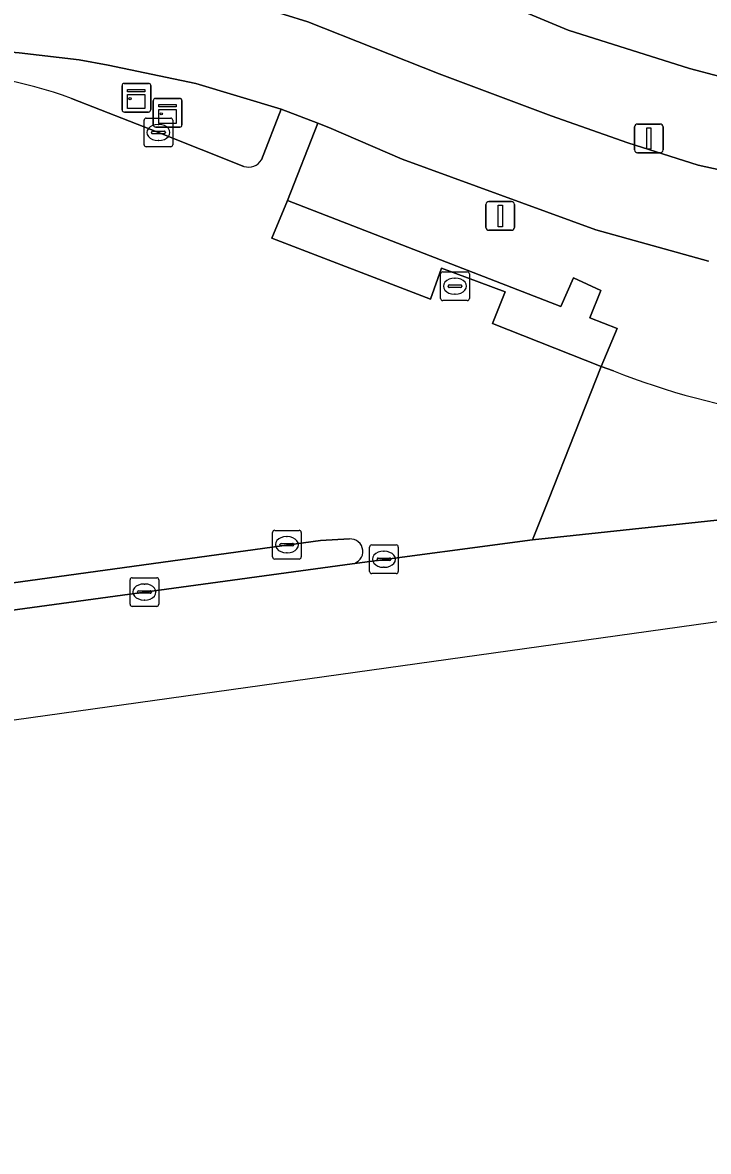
# Model space of a CAD drawing. Extents: x 157793 to 159380, y 380877 to 382313.
# Drawn here: x 158767.15 to 158791.04, y 381159.24 to 381198.57 of the extents above; entities that cross this region are included whole.
import ezdxf

# ---------------------------------------------------------------- set-up
doc = ezdxf.new("R2010")
doc.units = 0
for name, color, linetype in [('IMGEO_Berm_groen', 7, 'Continuous'), ('IMGEO_Berm_open', 7, 'Continuous'), ('IMGEO_Fietspad_gesloten', 7, 'Continuous'), ('IMGEO_Groenvoorziening', 7, 'Continuous'), ('IMGEO_Kast', 7, 'Continuous'), ('IMGEO_Kolk', 7, 'Continuous'), ('IMGEO_Lichtmast', 7, 'Continuous'), ('IMGEO_Rijbaan_lokaal_open', 7, 'Continuous'), ('IMGEO_Rijbaan_regionaal_gesloten', 7, 'Continuous'), ('IMGEO_Verkeerseiland_open', 7, 'Continuous'), ('IMGEO_Voetpad_open', 7, 'Continuous')]:
    doc.layers.add(name, color=color, linetype=linetype)

msp = doc.modelspace()

# ---------------------------------------------------------------- linework, layer by layer
at = {"layer": 'IMGEO_Berm_groen'}
msp.add_lwpolyline([(158791.048, 381190.261), (158787.123, 381191.351), (158780.376, 381193.807), (158777.818, 381194.915), (158777.437, 381195.068), (158776.375, 381192.368), (158785.894, 381188.678), (158786.339, 381189.671), (158787.294, 381189.236), (158786.907, 381188.276), (158787.863, 381187.91), (158787.307, 381186.588), (158787.731, 381186.43)], dxfattribs=at)
msp.add_arc((158797.42, 381211.061), 26.468, 248.5265, 274.5176, dxfattribs=at)
at = {"layer": 'IMGEO_Berm_open'}
for points in [[(158775.47, 381193.782), (158776.159, 381195.547), (158773.181, 381196.449), (158770.13, 381197.083), (158769.122, 381197.268), (158767.025, 381197.51), (158764.242, 381197.743), (158761.45, 381197.726), (158758.67, 381197.459), (158756.541, 381197.083), (158744.285, 381195.541)], [(158768.853, 381195.925), (158771.877, 381194.739), (158774.859, 381193.557)]]:
    msp.add_lwpolyline(points, dxfattribs=at)
for centre, radius, start, end in [((158763.901, 381182.612), 14.204, 69.5974, 91.1912), ((158775.012, 381194.084), 0.549, 253.8528, 326.5796)]:
    msp.add_arc(centre, radius, start, end, dxfattribs=at)
at = {"layer": 'IMGEO_Fietspad_gesloten'}
for points in [[(158793.19, 381193.049), (158790.681, 381193.605), (158788.233, 381194.383), (158785.562, 381195.318), (158781.656, 381196.787), (158777.088, 381198.599), (158773.786, 381199.625), (158770.448, 381200.338), (158767.059, 381200.75), (158764.915, 381200.853), (158760.277, 381200.59), (158758.464, 381200.374), (158753.323, 381199.83), (158732.23, 381196.863), (158705.649, 381193.06)], [(158706.01, 381189.815), (158724.645, 381192.633), (158726.473, 381192.91), (158727.696, 381193.095), (158729.032, 381193.297), (158739.479, 381194.775), (158740.526, 381194.919), (158744.285, 381195.541), (158756.541, 381197.083), (158758.67, 381197.459), (158761.45, 381197.726), (158764.242, 381197.743), (158767.025, 381197.51), (158769.122, 381197.268), (158770.13, 381197.083), (158773.181, 381196.449), (158776.159, 381195.547), (158777.437, 381195.068), (158777.818, 381194.915), (158780.376, 381193.807), (158787.123, 381191.351), (158791.048, 381190.261)]]:
    msp.add_lwpolyline(points, dxfattribs=at)
at = {"layer": 'IMGEO_Groenvoorziening'}
msp.add_lwpolyline([(158801.687, 381204.501), (158775.291, 381207.029), (158775.064, 381205.815), (158774.58, 381204.68), (158774.223, 381203.771), (158774.124, 381202.799), (158776.704, 381202.032), (158782.053, 381200.026), (158786.149, 381198.309), (158790.383, 381196.964), (158791.44, 381196.692), (158802.719, 381200.132)], close=True, dxfattribs=at)
at = {"layer": 'IMGEO_Kast'}
for p, q in [((158770.613, 381195.526), (158770.613, 381196.367)), ((158770.613, 381196.367), (158770.613, 381195.526)), ((158770.688, 381196.451), (158771.529, 381196.451)), ((158771.529, 381196.451), (158770.688, 381196.451)), ((158771.613, 381196.376), (158771.613, 381195.535)), ((158771.613, 381195.535), (158771.613, 381196.376)), ((158771.775, 381195.926), (158772.616, 381195.926)), ((158772.616, 381195.926), (158771.775, 381195.926)), ((158771.7, 381195.001), (158771.7, 381195.842)), ((158771.7, 381195.842), (158771.7, 381195.001)), ((158772.7, 381195.851), (158772.7, 381195.01)), ((158772.7, 381195.01), (158772.7, 381195.851)), ((158771.538, 381195.451), (158770.697, 381195.451)), ((158770.697, 381195.451), (158771.538, 381195.451)), ((158772.625, 381194.926), (158771.784, 381194.926)), ((158771.784, 381194.926), (158772.625, 381194.926))]:
    msp.add_line(p, q, dxfattribs=at)
for points in [[(158770.808, 381196.241), (158771.408, 381196.241), (158771.408, 381196.156), (158770.808, 381196.156), (158770.808, 381196.241)], [(158770.808, 381196.066), (158771.408, 381196.066), (158771.408, 381195.577), (158770.808, 381195.577), (158770.808, 381196.066)], [(158771.895, 381195.716), (158772.495, 381195.716), (158772.495, 381195.631), (158771.895, 381195.631), (158771.895, 381195.716)], [(158771.895, 381195.541), (158772.495, 381195.541), (158772.495, 381195.052), (158771.895, 381195.052), (158771.895, 381195.541)]]:
    msp.add_lwpolyline(points, dxfattribs=at)
for centre in [(158770.892, 381195.915), (158771.979, 381195.39)]:
    msp.add_circle(centre, 0.0377, dxfattribs=at)
for centre, start, end in [((158770.691, 381196.373), 92.4484, 184.2845), ((158770.691, 381196.373), 92.4484, 184.2845), ((158771.535, 381196.373), 2.4484, 94.2845), ((158771.535, 381196.373), 2.4484, 94.2845), ((158771.778, 381195.848), 92.4484, 184.2845), ((158771.778, 381195.848), 92.4484, 184.2845), ((158772.622, 381195.848), 2.4484, 94.2845), ((158772.622, 381195.848), 2.4484, 94.2845), ((158770.691, 381195.529), 182.4484, 274.2845), ((158770.691, 381195.529), 182.4484, 274.2845), ((158771.535, 381195.529), 272.4484, 4.2845), ((158771.535, 381195.529), 272.4484, 4.2845), ((158771.778, 381195.004), 182.4484, 274.2845), ((158771.778, 381195.004), 182.4484, 274.2845), ((158772.622, 381195.004), 272.4484, 4.2845), ((158772.622, 381195.004), 272.4484, 4.2845)]:
    msp.add_arc(centre, 0.0779, start, end, dxfattribs=at)
at = {"layer": 'IMGEO_Kolk'}
for p, q in [((158771.38, 381194.314), (158771.38, 381195.166)), ((158771.455, 381195.24), (158772.307, 381195.24)), ((158772.381, 381195.166), (158772.381, 381194.314)), ((158771.639, 381194.734), (158771.639, 381194.746)), ((158771.682, 381194.783), (158772.08, 381194.783)), ((158771.868, 381195.02), (158771.893, 381195.02)), ((158772.123, 381194.746), (158772.123, 381194.734)), ((158772.077, 381194.697), (158771.679, 381194.697)), ((158771.891, 381194.46), (158771.866, 381194.46)), ((158772.307, 381194.24), (158771.455, 381194.24)), ((158781.71, 381188.957), (158781.71, 381189.809)), ((158781.785, 381189.883), (158782.637, 381189.883)), ((158782.198, 381189.663), (158782.223, 381189.663)), ((158782.711, 381189.809), (158782.711, 381188.957)), ((158781.969, 381189.377), (158781.969, 381189.389)), ((158782.407, 381189.34), (158782.009, 381189.34)), ((158782.012, 381189.426), (158782.41, 381189.426)), ((158782.453, 381189.389), (158782.453, 381189.377)), ((158782.637, 381188.883), (158781.785, 381188.883)), ((158782.221, 381189.103), (158782.196, 381189.103)), ((158775.855, 381179.951), (158775.855, 381180.803)), ((158775.93, 381180.877), (158776.782, 381180.877)), ((158776.343, 381180.657), (158776.368, 381180.657)), ((158776.856, 381180.803), (158776.856, 381179.951)), ((158776.114, 381180.371), (158776.114, 381180.383)), ((158776.552, 381180.334), (158776.154, 381180.334)), ((158776.157, 381180.42), (158776.555, 381180.42)), ((158776.598, 381180.383), (158776.598, 381180.371)), ((158779.236, 381179.443), (158779.236, 381180.295)), ((158779.311, 381180.369), (158780.163, 381180.369)), ((158780.237, 381180.295), (158780.237, 381179.443)), ((158776.782, 381179.877), (158775.93, 381179.877)), ((158776.366, 381180.097), (158776.341, 381180.097)), ((158779.495, 381179.863), (158779.495, 381179.875)), ((158779.933, 381179.826), (158779.535, 381179.826)), ((158779.538, 381179.912), (158779.936, 381179.912)), ((158779.724, 381180.149), (158779.749, 381180.149)), ((158779.979, 381179.875), (158779.979, 381179.863)), ((158779.747, 381179.589), (158779.722, 381179.589)), ((158770.892, 381178.301), (158770.892, 381179.153)), ((158770.967, 381179.227), (158771.819, 381179.227)), ((158771.38, 381179.007), (158771.405, 381179.007)), ((158771.893, 381179.153), (158771.893, 381178.301)), ((158780.163, 381179.369), (158779.311, 381179.369)), ((158771.151, 381178.721), (158771.151, 381178.733)), ((158771.589, 381178.684), (158771.191, 381178.684)), ((158771.194, 381178.77), (158771.592, 381178.77)), ((158771.635, 381178.733), (158771.635, 381178.721)), ((158771.819, 381178.227), (158770.967, 381178.227)), ((158771.403, 381178.447), (158771.378, 381178.447))]:
    msp.add_line(p, q, dxfattribs=at)
for points in [[(158771.38, 381194.314), (158771.38, 381195.166)], [(158771.455, 381195.24), (158772.307, 381195.24)], [(158772.381, 381195.166), (158772.381, 381194.314)], [(158772.307, 381194.24), (158771.455, 381194.24)], [(158781.71, 381188.957), (158781.71, 381189.809)], [(158781.785, 381189.883), (158782.637, 381189.883)], [(158782.711, 381189.809), (158782.711, 381188.957)], [(158782.637, 381188.883), (158781.785, 381188.883)], [(158775.855, 381179.951), (158775.855, 381180.803)], [(158775.93, 381180.877), (158776.782, 381180.877)], [(158776.856, 381180.803), (158776.856, 381179.951)], [(158779.236, 381179.443), (158779.236, 381180.295)], [(158779.311, 381180.369), (158780.163, 381180.369)], [(158780.237, 381180.295), (158780.237, 381179.443)], [(158776.782, 381179.877), (158775.93, 381179.877)], [(158770.892, 381178.301), (158770.892, 381179.153)], [(158770.967, 381179.227), (158771.819, 381179.227)], [(158771.893, 381179.153), (158771.893, 381178.301)], [(158780.163, 381179.369), (158779.311, 381179.369)], [(158771.819, 381178.227), (158770.967, 381178.227)]]:
    msp.add_lwpolyline(points, dxfattribs=at)
for centre, radius, start, end in [((158771.457, 381195.164), 0.0765, 91.552, 178.448), ((158771.457, 381195.164), 0.0765, 91.552, 178.448), ((158772.305, 381195.164), 0.0765, 1.552, 88.448), ((158772.305, 381195.164), 0.0765, 1.552, 88.448), ((158771.679, 381194.743), 0.0403, 85.8775, 175.7526), ((158771.676, 381194.733), 0.0366, 178.938, 274.7102), ((158772.08, 381194.74), 0.043, 264.8664, 352.4533), ((158772.084, 381194.745), 0.0386, 1.7309, 96.639), ((158771.457, 381194.316), 0.0765, 181.552, 268.448), ((158771.457, 381194.316), 0.0765, 181.552, 268.448), ((158772.305, 381194.316), 0.0765, 271.552, 358.448), ((158772.305, 381194.316), 0.0765, 271.552, 358.448), ((158781.787, 381189.807), 0.0765, 91.552, 178.448), ((158781.787, 381189.807), 0.0765, 91.552, 178.448), ((158782.635, 381189.807), 0.0765, 1.552, 88.448), ((158782.635, 381189.807), 0.0765, 1.552, 88.448), ((158782.009, 381189.386), 0.0403, 85.8775, 175.7526), ((158782.006, 381189.376), 0.0366, 178.938, 274.7102), ((158782.41, 381189.383), 0.043, 264.8664, 352.4533), ((158782.414, 381189.388), 0.0386, 1.7309, 96.639), ((158781.787, 381188.959), 0.0765, 181.552, 268.448), ((158781.787, 381188.959), 0.0765, 181.552, 268.448), ((158782.635, 381188.959), 0.0765, 271.552, 358.448), ((158782.635, 381188.959), 0.0765, 271.552, 358.448), ((158775.932, 381180.801), 0.0765, 91.552, 178.448), ((158775.932, 381180.801), 0.0765, 91.552, 178.448), ((158776.78, 381180.801), 0.0765, 1.552, 88.448), ((158776.78, 381180.801), 0.0765, 1.552, 88.448), ((158776.154, 381180.38), 0.0403, 85.8775, 175.7526), ((158776.151, 381180.37), 0.0366, 178.938, 274.7102), ((158776.555, 381180.377), 0.043, 264.8664, 352.4533), ((158776.559, 381180.382), 0.0386, 1.7309, 96.639), ((158779.313, 381180.293), 0.0765, 91.552, 178.448), ((158779.313, 381180.293), 0.0765, 91.552, 178.448), ((158780.161, 381180.293), 0.0765, 1.552, 88.448), ((158780.161, 381180.293), 0.0765, 1.552, 88.448), ((158775.932, 381179.953), 0.0765, 181.552, 268.448), ((158775.932, 381179.953), 0.0765, 181.552, 268.448), ((158776.78, 381179.953), 0.0765, 271.552, 358.448), ((158776.78, 381179.953), 0.0765, 271.552, 358.448), ((158779.535, 381179.872), 0.0403, 85.8775, 175.7526), ((158779.532, 381179.862), 0.0366, 178.938, 274.7102), ((158779.936, 381179.869), 0.043, 264.8664, 352.4533), ((158779.94, 381179.874), 0.0386, 1.7309, 96.639), ((158779.313, 381179.445), 0.0765, 181.552, 268.448), ((158779.313, 381179.445), 0.0765, 181.552, 268.448), ((158780.161, 381179.445), 0.0765, 271.552, 358.448), ((158780.161, 381179.445), 0.0765, 271.552, 358.448), ((158770.969, 381179.151), 0.0765, 91.552, 178.448), ((158770.969, 381179.151), 0.0765, 91.552, 178.448), ((158771.817, 381179.151), 0.0765, 1.552, 88.448), ((158771.817, 381179.151), 0.0765, 1.552, 88.448), ((158771.191, 381178.73), 0.0403, 85.8775, 175.7526), ((158771.188, 381178.72), 0.0366, 178.938, 274.7102), ((158771.592, 381178.727), 0.043, 264.8664, 352.4533), ((158771.596, 381178.732), 0.0386, 1.7309, 96.639), ((158770.969, 381178.303), 0.0765, 181.552, 268.448), ((158770.969, 381178.303), 0.0765, 181.552, 268.448), ((158771.817, 381178.303), 0.0765, 271.552, 358.448), ((158771.817, 381178.303), 0.0765, 271.552, 358.448)]:
    msp.add_arc(centre, radius, start, end, dxfattribs=at)
for centre, major_axis, ratio, start_param, end_param in [((158771.867, 381194.74), (-0.387, 0.002), 0.722429, 4.712389, 7.853982), ((158771.892, 381194.74), (-0.39, 0.002), 0.717154, 1.570796, 4.712389), ((158782.197, 381189.383), (-0.387, 0.002), 0.722429, 4.712389, 7.853982), ((158782.222, 381189.383), (-0.39, 0.002), 0.717154, 1.570796, 4.712389), ((158776.342, 381180.377), (-0.387, 0.002), 0.722429, 4.712389, 7.853982), ((158776.367, 381180.377), (-0.39, 0.002), 0.717154, 1.570796, 4.712389), ((158779.723, 381179.869), (-0.387, 0.002), 0.722429, 4.712389, 7.853982), ((158779.748, 381179.869), (-0.39, 0.002), 0.717154, 1.570796, 4.712389), ((158771.379, 381178.727), (-0.387, 0.002), 0.722429, 4.712389, 7.853982), ((158771.404, 381178.727), (-0.39, 0.002), 0.717154, 1.570796, 4.712389)]:
    msp.add_ellipse(centre, major_axis=major_axis, ratio=ratio, start_param=start_param, end_param=end_param, dxfattribs=at)
at = {"layer": 'IMGEO_Lichtmast'}
for p, q in [((158788.469, 381194.131), (158788.469, 381194.931)), ((158788.469, 381194.931), (158788.469, 381194.131)), ((158788.569, 381195.031), (158789.359, 381195.031)), ((158789.359, 381195.031), (158788.569, 381195.031)), ((158789.459, 381194.931), (158789.459, 381194.131)), ((158789.459, 381194.131), (158789.459, 381194.931)), ((158789.359, 381194.031), (158788.569, 381194.031)), ((158788.569, 381194.031), (158789.359, 381194.031)), ((158783.291, 381191.432), (158783.291, 381192.232)), ((158783.291, 381192.232), (158783.291, 381191.432)), ((158783.391, 381192.332), (158784.181, 381192.332)), ((158784.181, 381192.332), (158783.391, 381192.332)), ((158784.281, 381192.232), (158784.281, 381191.432)), ((158784.281, 381191.432), (158784.281, 381192.232)), ((158784.181, 381191.332), (158783.391, 381191.332)), ((158783.391, 381191.332), (158784.181, 381191.332))]:
    msp.add_line(p, q, dxfattribs=at)
for points in [[(158788.889, 381194.906), (158789.039, 381194.906), (158789.039, 381194.156), (158788.889, 381194.156), (158788.889, 381194.906)], [(158783.711, 381192.207), (158783.861, 381192.207), (158783.861, 381191.457), (158783.711, 381191.457), (158783.711, 381192.207)]]:
    msp.add_lwpolyline(points, dxfattribs=at)
for centre, start, end in [((158788.569, 381194.931), 90, 180), ((158788.569, 381194.931), 90, 180), ((158789.359, 381194.931), 0, 90), ((158789.359, 381194.931), 360, 90), ((158788.569, 381194.131), 180, 270), ((158788.569, 381194.131), 180, 270), ((158789.359, 381194.131), 270, 0), ((158789.359, 381194.131), 270, 0), ((158783.391, 381192.232), 90, 180), ((158783.391, 381192.232), 90, 180), ((158784.181, 381192.232), 0, 90), ((158784.181, 381192.232), 360, 90), ((158783.391, 381191.432), 180, 270), ((158783.391, 381191.432), 180, 270), ((158784.181, 381191.432), 270, 0), ((158784.181, 381191.432), 270, 0)]:
    msp.add_arc(centre, 0.1, start, end, dxfattribs=at)
at = {"layer": 'IMGEO_Rijbaan_lokaal_open'}
for points in [[(158774.859, 381193.557), (158771.877, 381194.739), (158768.853, 381195.925)], [(158778.625, 381179.707), (158784.913, 381180.543), (158785.466, 381181.938), (158787.307, 381186.588), (158783.517, 381188.082), (158783.963, 381189.188), (158781.746, 381190.014), (158781.358, 381188.937), (158775.832, 381191.054), (158776.375, 381192.368), (158777.437, 381195.068), (158776.159, 381195.547), (158775.47, 381193.782)], [(158732.168, 381174.275), (158777.527, 381180.522), (158778.531, 381180.576)]]:
    msp.add_lwpolyline(points, dxfattribs=at)
for centre, radius, start, end in [((158763.901, 381182.612), 14.204, 69.5974, 91.1912), ((158775.012, 381194.084), 0.549, 253.8528, 326.5796), ((158778.565, 381180.14), 0.437, 277.8481, 94.4993)]:
    msp.add_arc(centre, radius, start, end, dxfattribs=at)
at = {"layer": 'IMGEO_Rijbaan_regionaal_gesloten'}
for points in [[(158787.731, 381186.43), (158787.307, 381186.588), (158785.466, 381181.938), (158784.913, 381180.543), (158793.297, 381181.437), (158800.809, 381182.49), (158803.341, 381182.845), (158808.502, 381183.568), (158812.616, 381184.144), (158816.73, 381184.721), (158820.844, 381185.297), (158824.958, 381185.874), (158829.072, 381186.45), (158832.986, 381186.998), (158837.159, 381187.488), (158841.312, 381188.127), (158845.35, 381188.657), (158849.45, 381189.287), (158853.32, 381189.827), (158855.232, 381190.093), (158863.911, 381191.153)], [(158793.297, 381181.437), (158784.913, 381180.543), (158778.625, 381179.707), (158771.389, 381178.726), (158749.005, 381175.673), (158732.26, 381173.346), (158726.404, 381172.535), (158723.891, 381171.726), (158721.975, 381171.482), (158719.879, 381171.132), (158717.768, 381170.877), (158715.82, 381170.642), (158713.743, 381170.281), (158711.648, 381170.052), (158709.658, 381169.744), (158707.667, 381169.437)], [(158659.254, 381159.237), (158811.548, 381180.518)]]:
    msp.add_lwpolyline(points, dxfattribs=at)
msp.add_arc((158797.42, 381211.061), 26.468, 248.5265, 274.5176, dxfattribs=at)
at = {"layer": 'IMGEO_Verkeerseiland_open'}
for points in [[(158778.531, 381180.576), (158777.527, 381180.522), (158732.168, 381174.275)], [(158732.26, 381173.346), (158749.005, 381175.673), (158771.389, 381178.726), (158778.625, 381179.707)]]:
    msp.add_lwpolyline(points, dxfattribs=at)
msp.add_arc((158778.565, 381180.14), 0.437, 277.8481, 94.4993, dxfattribs=at)
at = {"layer": 'IMGEO_Voetpad_open'}
for points in [[(158791.44, 381196.692), (158790.383, 381196.964), (158786.149, 381198.309), (158782.053, 381200.026), (158776.704, 381202.032), (158774.124, 381202.799), (158773.602, 381202.954), (158772.473, 381203.188), (158770.532, 381203.589), (158767.417, 381203.948), (158766.909, 381203.98), (158764.076, 381204.055), (158761.248, 381203.878), (158761.098, 381203.861), (158752.872, 381202.988), (158725.647, 381199.128), (158724.765, 381202.529), (158722.998, 381202.115), (158723.738, 381198.857), (158702.33, 381195.721)], [(158705.649, 381193.06), (158732.23, 381196.863), (158753.323, 381199.83), (158758.464, 381200.374), (158760.277, 381200.59), (158764.915, 381200.853), (158767.059, 381200.75), (158770.448, 381200.338), (158773.786, 381199.625), (158777.088, 381198.599), (158781.656, 381196.787), (158785.562, 381195.318), (158788.233, 381194.383), (158790.681, 381193.605), (158793.19, 381193.049)]]:
    msp.add_lwpolyline(points, dxfattribs=at)
msp.add_lwpolyline([(158776.375, 381192.368), (158775.832, 381191.054), (158781.358, 381188.937), (158781.746, 381190.014), (158783.963, 381189.188), (158783.517, 381188.082), (158787.307, 381186.588), (158787.863, 381187.91), (158786.907, 381188.276), (158787.294, 381189.236), (158786.339, 381189.671), (158785.894, 381188.678)], close=True, dxfattribs=at)

doc.saveas('drawing.dxf')
